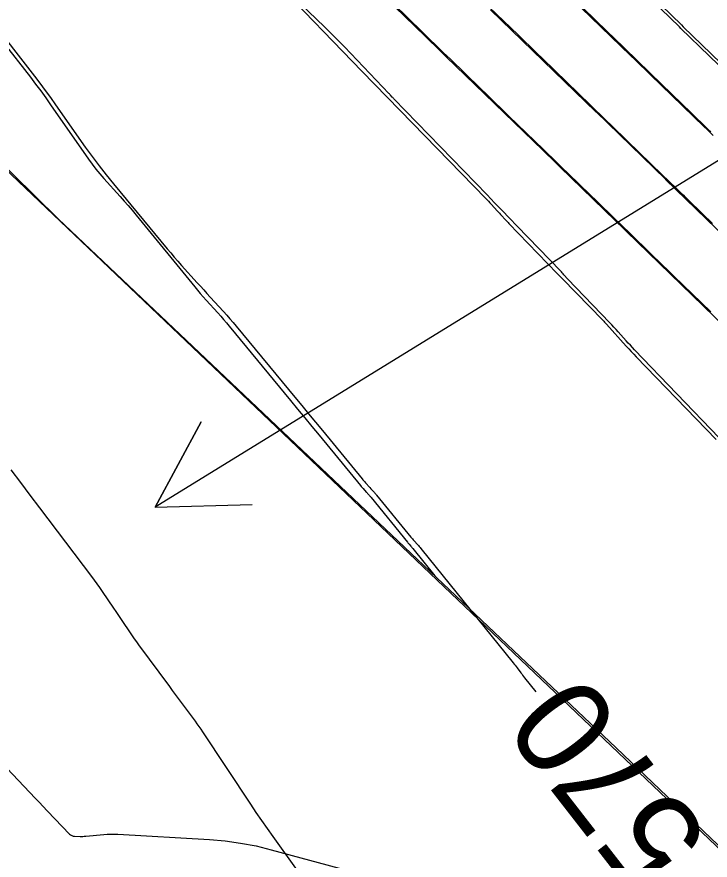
# Model space of a CAD drawing. Extents: x 954385 to 988206, y 1868364 to 1924553.
# Drawn here: x 955460.6 to 955503.5, y 1923273.7 to 1923325.9 of the extents above; entities that cross this region are included whole.
import ezdxf

# ---------------------------------------------------------------- set-up
doc = ezdxf.new("R2010")
doc.units = 0
for name, color, linetype in [('13', 7, 'Continuous'), ('16', 7, 'Continuous'), ('24', 7, 'Continuous'), ('26', 7, 'Continuous'), ('6', 7, 'Continuous'), ('7', 7, 'Continuous'), ('Default', 7, 'Continuous')]:
    doc.layers.add(name, color=color, linetype=linetype)

msp = doc.modelspace()

# ---------------------------------------------------------------- linework, layer by layer
at = {"layer": '13'}
msp.add_lwpolyline([(955456.086, 1923283.452), (955461.692, 1923277.529), (955461.753, 1923277.465), (955461.813, 1923277.401), (955461.874, 1923277.337), (955461.935, 1923277.273), (955462.443, 1923276.739), (955462.457, 1923276.724), (955463.827, 1923275.298), (955463.891, 1923275.242), (955463.962, 1923275.202), (955464.04, 1923275.176), (955464.124, 1923275.166), (955464.475, 1923275.155), (955464.562, 1923275.154), (955464.65, 1923275.155), (955464.737, 1923275.159), (955464.825, 1923275.166), (955465.946, 1923275.274), (955466.162, 1923275.291), (955466.378, 1923275.299), (955466.595, 1923275.299), (955466.811, 1923275.291), (955472.484, 1923274.957), (955473.456, 1923274.875), (955474.419, 1923274.743), (955475.374, 1923274.561), (955476.321, 1923274.329), (955481.06, 1923273.037)], dxfattribs=at)
at = {"layer": '16'}
for points in [[(955494.788, 1923332.155), (955501.727, 1923325.407), (955501.842, 1923325.295), (955505.316, 1923321.92)], [(955479.558, 1923330.826), (955485.846, 1923324.712), (955486.169, 1923324.399), (955486.491, 1923324.085), (955486.814, 1923323.772), (955487.137, 1923323.459), (955493.151, 1923317.633), (955493.412, 1923317.38), (955493.673, 1923317.127), (955493.935, 1923316.873), (955494.196, 1923316.62), (955497.636, 1923313.286), (955497.809, 1923313.118), (955497.982, 1923312.95), (955498.155, 1923312.783), (955498.328, 1923312.615), (955507.187, 1923304.033)], [(955503.685, 1923318.563), (955503.497, 1923318.745), (955503.31, 1923318.927), (955503.123, 1923319.108), (955499.805, 1923322.324), (955499.497, 1923322.623), (955499.189, 1923322.921), (955498.881, 1923323.22), (955498.573, 1923323.518), (955492.454, 1923329.446)], [(955476.587, 1923328.093), (955481.924, 1923322.548), (955482.705, 1923321.738), (955483.488, 1923320.93), (955484.272, 1923320.122), (955485.057, 1923319.317), (955489.599, 1923314.668), (955489.686, 1923314.577), (955489.773, 1923314.486), (955489.859, 1923314.394), (955489.944, 1923314.301), (955490.336, 1923313.872), (955490.394, 1923313.807), (955490.453, 1923313.743), (955490.512, 1923313.679), (955490.57, 1923313.615), (955490.804, 1923313.357), (955490.863, 1923313.293), (955490.922, 1923313.23), (955490.982, 1923313.166), (955491.042, 1923313.104), (955494.032, 1923310.021), (955494.325, 1923309.719), (955494.618, 1923309.416), (955494.912, 1923309.114), (955495.205, 1923308.813), (955496.855, 1923307.115), (955496.911, 1923307.058), (955496.965, 1923307), (955497.019, 1923306.942), (955497.073, 1923306.883), (955498.308, 1923305.521), (955498.461, 1923305.354), (955498.615, 1923305.187), (955498.771, 1923305.022), (955498.928, 1923304.859), (955503.88, 1923299.742)], [(955489.905, 1923326.347), (955490.56, 1923325.712), (955496.424, 1923320.03), (955496.438, 1923320.017), (955500.738, 1923315.849), (955500.743, 1923315.844), (955510.792, 1923306.11), (955510.799, 1923306.103), (955517.97, 1923299.148), (955517.978, 1923299.14), (955546.543, 1923271.234)], [(955458.821, 1923325.842), (955461.642, 1923322.23), (955461.979, 1923321.793), (955462.311, 1923321.351), (955462.637, 1923320.906), (955462.958, 1923320.456), (955464.799, 1923317.84), (955465.217, 1923317.257), (955465.647, 1923316.684), (955466.088, 1923316.119), (955466.54, 1923315.562), (955469.869, 1923311.546), (955470.088, 1923311.285), (955470.31, 1923311.026), (955470.534, 1923310.769), (955470.761, 1923310.515), (955471.726, 1923309.446), (955471.929, 1923309.223), (955472.132, 1923308.999), (955472.335, 1923308.776), (955472.539, 1923308.553), (955473.355, 1923307.663), (955473.558, 1923307.439), (955473.758, 1923307.213), (955473.954, 1923306.984), (955474.148, 1923306.752), (955477.775, 1923302.358), (955478.202, 1923301.84), (955478.63, 1923301.322), (955479.057, 1923300.803), (955479.485, 1923300.284), (955481.942, 1923297.3), (955481.995, 1923297.236), (955482.049, 1923297.173), (955482.104, 1923297.111), (955482.16, 1923297.049), (955482.425, 1923296.756), (955482.495, 1923296.679), (955482.565, 1923296.602), (955482.705, 1923296.448), (955482.74, 1923296.409), (955482.774, 1923296.37), (955482.808, 1923296.33), (955482.841, 1923296.29), (955484.961, 1923293.695), (955485.011, 1923293.634), (955485.062, 1923293.575), (955485.114, 1923293.516), (955485.166, 1923293.457), (955485.377, 1923293.225), (955485.429, 1923293.166), (955485.48, 1923293.107), (955485.531, 1923293.047), (955485.581, 1923292.986), (955491.302, 1923285.904), (955491.363, 1923285.829), (955491.422, 1923285.753), (955491.481, 1923285.676), (955491.539, 1923285.599), (955491.77, 1923285.29), (955491.828, 1923285.213), (955491.887, 1923285.136), (955491.946, 1923285.06), (955492.006, 1923284.984), (955492.696, 1923284.114)], [(955460.19, 1923297.859), (955460.781, 1923297.072), (955461.372, 1923296.286), (955461.965, 1923295.502), (955465.183, 1923291.252), (955465.354, 1923291.023), (955465.522, 1923290.792), (955465.686, 1923290.558), (955465.848, 1923290.323), (955466.552, 1923289.279), (955466.68, 1923289.09), (955466.807, 1923288.901), (955466.935, 1923288.711), (955467.062, 1923288.522), (955467.572, 1923287.765), (955467.701, 1923287.576), (955467.831, 1923287.389), (955467.964, 1923287.203), (955468.098, 1923287.019), (955470.006, 1923284.437), (955470.188, 1923284.189), (955470.371, 1923283.942), (955470.554, 1923283.695), (955470.737, 1923283.448), (955471.595, 1923282.29), (955471.714, 1923282.127), (955471.831, 1923281.962), (955471.946, 1923281.796), (955472.058, 1923281.628), (955475.03, 1923277.14), (955475.366, 1923276.638), (955475.708, 1923276.139), (955476.055, 1923275.644), (955476.407, 1923275.152), (955477.826, 1923273.193)]]:
    msp.add_lwpolyline(points, dxfattribs=at)
at = {"layer": '24'}
msp.add_lwpolyline([(955453.831, 1923268.974), (955448.495, 1923276.541), (955440.881, 1923283.045), (955437.759, 1923286.64), (955433.675, 1923291.02), (955426.871, 1923298.362), (955421.789, 1923303.911), (955420.109, 1923305.748), (955413.351, 1923313.137), (955406.749, 1923320.685), (955406.556, 1923320.9), (955399.449, 1923328.966), (955392.84, 1923336.482), (955392.199, 1923337.216), (955386.259, 1923344.026), (955380.84, 1923350.244), (955404.441, 1923372.803), (955430.664, 1923345.369), (955463.111, 1923313.401), (955497.691, 1923280.642), (955532.806, 1923247.125)], dxfattribs=at)
at = {"layer": '26'}
msp.add_lwpolyline([(955507.131, 1923318.928), (955469.127, 1923295.551), (955471.981, 1923300.829), (955469.127, 1923295.551), (955475.125, 1923295.718)], dxfattribs=at)
at = {"layer": '6'}
msp.add_lwpolyline([(955459.696, 1923324.367), (955461.396, 1923322.166), (955461.718, 1923321.745), (955462.034, 1923321.319), (955462.346, 1923320.89), (955462.652, 1923320.457), (955465.003, 1923317.09), (955465.225, 1923316.784), (955465.455, 1923316.484), (955465.695, 1923316.192), (955465.945, 1923315.908), (955466.96, 1923314.784), (955467.212, 1923314.501), (955467.461, 1923314.216), (955467.705, 1923313.927), (955467.947, 1923313.635), (955471.574, 1923309.192), (955471.746, 1923308.984), (955471.922, 1923308.778), (955472.099, 1923308.574), (955472.28, 1923308.373), (955473.009, 1923307.573), (955473.189, 1923307.372), (955473.368, 1923307.168), (955473.543, 1923306.963), (955473.717, 1923306.755), (955477.509, 1923302.144), (955477.951, 1923301.608), (955478.393, 1923301.071), (955478.834, 1923300.535), (955479.276, 1923299.999), (955481.852, 1923296.876), (955481.891, 1923296.829), (955481.93, 1923296.784), (955481.97, 1923296.738), (955482.01, 1923296.693), (955482.202, 1923296.481), (955482.227, 1923296.453), (955482.252, 1923296.425), (955482.278, 1923296.397), (955482.303, 1923296.369), (955482.405, 1923296.257), (955482.43, 1923296.229), (955482.455, 1923296.2), (955482.479, 1923296.172), (955482.503, 1923296.142), (955484.752, 1923293.369), (955484.778, 1923293.337), (955484.805, 1923293.305), (955484.832, 1923293.273), (955484.86, 1923293.242), (955484.972, 1923293.118), (955484.999, 1923293.087), (955485.027, 1923293.055), (955485.053, 1923293.023), (955485.08, 1923292.991), (955486.44, 1923291.301)], dxfattribs=at)
at = {"layer": '7'}
for points in [[(955505.19, 1923321.799), (955501.695, 1923325.186), (955501.597, 1923325.281), (955494.632, 1923332.035)], [(955492.621, 1923329.373), (955496.323, 1923325.784), (955496.613, 1923325.502), (955496.904, 1923325.22), (955497.195, 1923324.938), (955497.486, 1923324.656), (955498.94, 1923323.247), (955499.812, 1923322.401), (955501.766, 1923320.507), (955501.943, 1923320.335), (955502.121, 1923320.163), (955502.298, 1923319.991), (955502.475, 1923319.82), (955503.184, 1923319.132), (955503.361, 1923318.96), (955503.538, 1923318.788)], [(955504.068, 1923299.839), (955498.823, 1923305.295), (955498.692, 1923305.432), (955498.563, 1923305.57), (955498.435, 1923305.709), (955498.308, 1923305.85), (955497.801, 1923306.412), (955497.674, 1923306.552), (955497.546, 1923306.691), (955497.416, 1923306.829), (955497.285, 1923306.965), (955495.175, 1923309.147), (955495.135, 1923309.189), (955495.094, 1923309.232), (955495.054, 1923309.275), (955495.014, 1923309.319), (955494.855, 1923309.494), (955494.815, 1923309.538), (955494.775, 1923309.582), (955494.736, 1923309.625), (955494.696, 1923309.669), (955494.45, 1923309.942), (955494.396, 1923310.001), (955494.341, 1923310.061), (955494.285, 1923310.12), (955494.229, 1923310.178), (955491.547, 1923312.951), (955491.081, 1923313.433), (955490.616, 1923313.914), (955490.15, 1923314.396), (955489.684, 1923314.877), (955483.918, 1923320.831), (955483.892, 1923320.858), (955483.866, 1923320.886), (955483.84, 1923320.914), (955483.814, 1923320.942), (955483.712, 1923321.054), (955483.686, 1923321.083), (955483.66, 1923321.11), (955483.634, 1923321.138), (955483.608, 1923321.166), (955481.253, 1923323.632), (955480.85, 1923324.05), (955480.443, 1923324.465), (955480.032, 1923324.876), (955479.618, 1923325.283), (955476.672, 1923328.15)], [(955503.541, 1923307.644), (955501.258, 1923309.856), (955500.894, 1923310.208), (955500.53, 1923310.56), (955499.794, 1923311.274), (955499.617, 1923311.445), (955499.44, 1923311.617), (955499.262, 1923311.789), (955499.085, 1923311.961), (955498.377, 1923312.649), (955498.2, 1923312.821), (955498.023, 1923312.993), (955497.846, 1923313.165), (955497.668, 1923313.337), (955496.395, 1923314.572), (955496.127, 1923314.832), (955495.859, 1923315.092), (955495.591, 1923315.351), (955495.323, 1923315.611), (955494.251, 1923316.65), (955493.983, 1923316.91), (955493.715, 1923317.17), (955493.447, 1923317.43), (955493.179, 1923317.69), (955491.041, 1923319.762), (955490.596, 1923320.193), (955490.15, 1923320.625), (955489.705, 1923321.057), (955489.26, 1923321.489), (955487.414, 1923323.279), (955486.975, 1923323.705), (955486.536, 1923324.132), (955486.097, 1923324.558), (955485.659, 1923324.985), (955483.905, 1923326.692)], [(955503.651, 1923313.105), (955503.435, 1923313.315), (955503.219, 1923313.524), (955501.908, 1923314.798), (955501.795, 1923314.907), (955501.683, 1923315.017), (955501.57, 1923315.126), (955501.457, 1923315.235), (955500.894, 1923315.782), (955500.556, 1923316.109), (955498.361, 1923318.236), (955498.172, 1923318.42), (955497.983, 1923318.603), (955497.794, 1923318.786), (955497.605, 1923318.969), (955496.85, 1923319.701), (955496.661, 1923319.884), (955496.473, 1923320.067), (955496.284, 1923320.251), (955496.095, 1923320.434), (955493.139, 1923323.3), (955492.755, 1923323.673), (955492.37, 1923324.046), (955491.986, 1923324.419), (955491.601, 1923324.791), (955489.823, 1923326.515)]]:
    msp.add_lwpolyline(points, dxfattribs=at)
at = {"layer": 'Default'}
msp.add_line((955858.372, 1922937.149), (955453.201, 1923322.797), dxfattribs=at)

# ---------------------------------------------------------------- texts
at = {"layer": '16'}
msp.add_text('570', height=6, rotation=127.8619, dxfattribs=at).set_placement((955503.613, 1923274.959))

doc.saveas('drawing.dxf')
